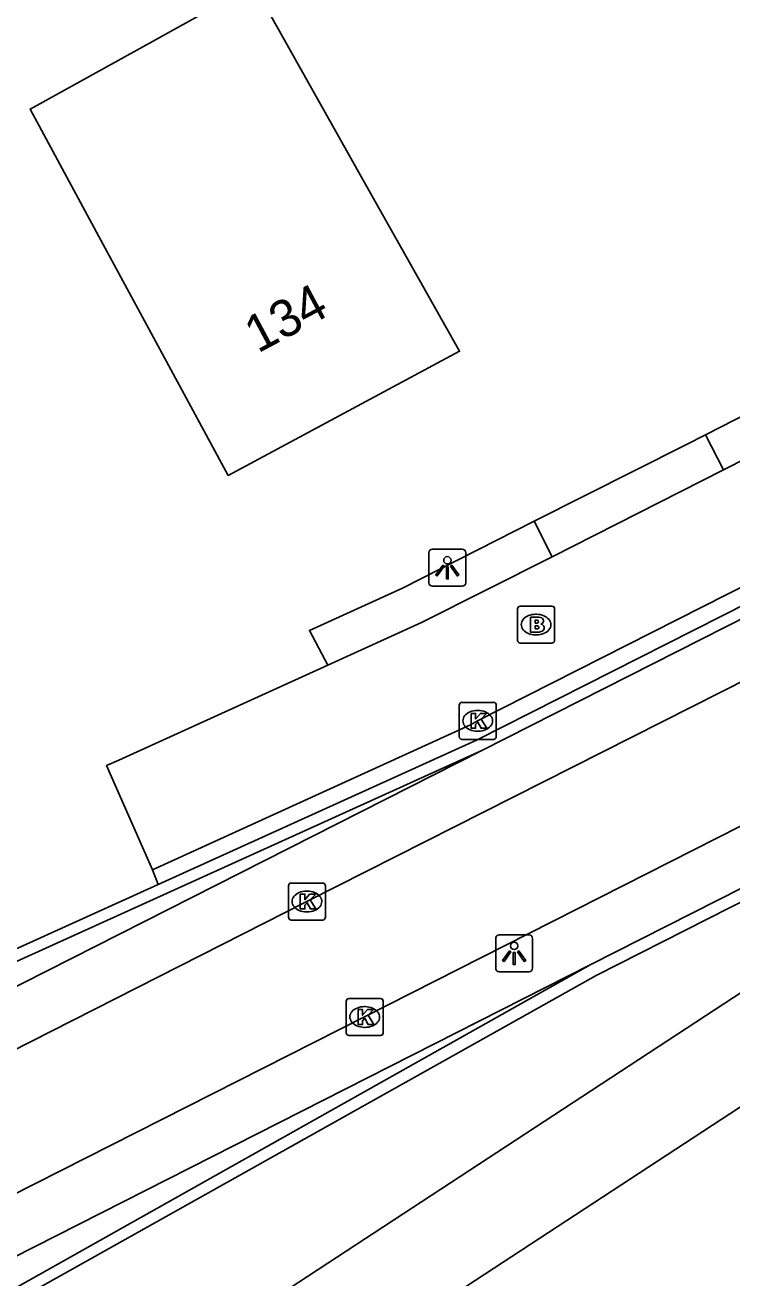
# Model space of a CAD drawing. Extents: x 157321 to 158827, y 386650 to 388532.
# Drawn here: x 157426.21 to 157445.32, y 387562.68 to 387596.54 of the extents above; entities that cross this region are included whole.
import ezdxf

# ---------------------------------------------------------------- set-up
doc = ezdxf.new("R2010")
doc.units = 0
for name, color, linetype in [('IMGEO_Berm_open', 7, 'Continuous'), ('IMGEO_Brandkraan', 7, 'Continuous'), ('IMGEO_Fietspad_gesloten', 7, 'Continuous'), ('IMGEO_Kolk', 7, 'Continuous'), ('IMGEO_Lichtpunt', 7, 'Continuous'), ('IMGEO_Muur', 7, 'Continuous'), ('IMGEO_Pand', 7, 'Continuous'), ('IMGEO_Pand_nummerreeks', 7, 'Continuous'), ('IMGEO_Rijbaan_lokaal_open', 7, 'Continuous'), ('IMGEO_Voetpad_open', 7, 'Continuous')]:
    doc.layers.add(name, color=color, linetype=linetype)

msp = doc.modelspace()

# ---------------------------------------------------------------- linework, layer by layer
at = {"layer": 'IMGEO_Berm_open'}
msp.add_lwpolyline([(157429.806, 387573.314), (157429.654, 387573.707)], dxfattribs=at)
at = {"layer": 'IMGEO_Brandkraan'}
for p, q in [((157439.521, 387579.908), (157439.521, 387580.76)), ((157439.596, 387580.834), (157440.448, 387580.834)), ((157440.522, 387580.76), (157440.522, 387579.908)), ((157440.009, 387580.614), (157440.034, 387580.614)), ((157440.032, 387580.054), (157440.007, 387580.054)), ((157440.448, 387579.834), (157439.596, 387579.834))]:
    msp.add_line(p, q, dxfattribs=at)
for points in [[(157439.521, 387579.908), (157439.521, 387580.76)], [(157439.596, 387580.834), (157440.448, 387580.834)], [(157440.522, 387580.76), (157440.522, 387579.908)], [(157439.869, 387580.534), (157439.869, 387580.134), (157440.082, 387580.134)], [(157440.1, 387580.534), (157439.869, 387580.534)], [(157440.048, 387580.453), (157439.994, 387580.453), (157439.994, 387580.377)], [(157439.994, 387580.377), (157440.047, 387580.377)], [(157440.056, 387580.301), (157439.994, 387580.301), (157439.994, 387580.22)], [(157439.994, 387580.22), (157440.056, 387580.22)], [(157440.448, 387579.834), (157439.596, 387579.834)]]:
    msp.add_lwpolyline(points, dxfattribs=at)
for centre, radius, start, end in [((157439.598, 387580.758), 0.0765, 91.552, 178.448), ((157439.598, 387580.758), 0.0765, 91.552, 178.448), ((157440.446, 387580.758), 0.0765, 1.552, 88.448), ((157440.446, 387580.758), 0.0765, 1.552, 88.448), ((157440.049, 387580.415), 0.0379, 267.8285, 90.9355), ((157440.104, 387580.389), 0.145, 59.4692, 91.5367), ((157440.129, 387580.436), 0.0922, 285.5137, 58.1501), ((157440.057, 387580.26), 0.0404, 269.8759, 90.5077), ((157440.088, 387580.385), 0.251, 268.6676, 293.5347), ((157440.134, 387580.244), 0.105, 301.3115, 78.989), ((157439.598, 387579.91), 0.0765, 181.552, 268.448), ((157439.598, 387579.91), 0.0765, 181.552, 268.448), ((157440.446, 387579.91), 0.0765, 271.552, 358.448), ((157440.446, 387579.91), 0.0765, 271.552, 358.448)]:
    msp.add_arc(centre, radius, start, end, dxfattribs=at)
for centre, major_axis, ratio, start_param, end_param in [((157440.008, 387580.334), (-0.387, 0.002), 0.722429, 4.712389, 7.853982), ((157440.033, 387580.334), (-0.39, 0.002), 0.717154, 1.570796, 4.712389)]:
    msp.add_ellipse(centre, major_axis=major_axis, ratio=ratio, start_param=start_param, end_param=end_param, dxfattribs=at)
at = {"layer": 'IMGEO_Fietspad_gesloten'}
for points in [[(157416.027, 387563.82), (157433.825, 387572.851), (157455.422, 387583.768), (157471.557, 387591.939)], [(157473.14, 387588.869), (157456.986, 387580.686), (157435.385, 387569.732), (157418.265, 387561.069)]]:
    msp.add_lwpolyline(points, dxfattribs=at)
at = {"layer": 'IMGEO_Kolk'}
for p, q in [((157437.944, 387577.308), (157437.944, 387578.16)), ((157438.019, 387578.234), (157438.871, 387578.234)), ((157438.432, 387578.014), (157438.457, 387578.014)), ((157438.945, 387578.16), (157438.945, 387577.308)), ((157438.455, 387577.454), (157438.43, 387577.454)), ((157438.871, 387577.234), (157438.019, 387577.234)), ((157433.328, 387572.426), (157433.328, 387573.278)), ((157433.403, 387573.352), (157434.255, 387573.352)), ((157434.329, 387573.278), (157434.329, 387572.426)), ((157433.816, 387573.132), (157433.841, 387573.132)), ((157434.255, 387572.352), (157433.403, 387572.352)), ((157433.839, 387572.572), (157433.814, 387572.572)), ((157434.964, 387570.231), (157435.816, 387570.231)), ((157434.889, 387569.305), (157434.889, 387570.157)), ((157435.377, 387570.011), (157435.402, 387570.011)), ((157435.89, 387570.157), (157435.89, 387569.305)), ((157435.816, 387569.231), (157434.964, 387569.231)), ((157435.4, 387569.451), (157435.375, 387569.451))]:
    msp.add_line(p, q, dxfattribs=at)
for points in [[(157437.944, 387577.308), (157437.944, 387578.16)], [(157438.019, 387578.234), (157438.871, 387578.234)], [(157438.945, 387578.16), (157438.945, 387577.308)], [(157438.265, 387577.934), (157438.388, 387577.934), (157438.388, 387577.783), (157438.518, 387577.934), (157438.682, 387577.934), (157438.536, 387577.783), (157438.689, 387577.534), (157438.537, 387577.534), (157438.452, 387577.698), (157438.388, 387577.631), (157438.388, 387577.534), (157438.265, 387577.534), (157438.265, 387577.934)], [(157438.871, 387577.234), (157438.019, 387577.234)], [(157433.328, 387572.426), (157433.328, 387573.278)], [(157433.403, 387573.352), (157434.255, 387573.352)], [(157434.329, 387573.278), (157434.329, 387572.426)], [(157433.649, 387573.052), (157433.772, 387573.052), (157433.772, 387572.901), (157433.902, 387573.052), (157434.066, 387573.052), (157433.92, 387572.901), (157434.073, 387572.652), (157433.921, 387572.652), (157433.836, 387572.816), (157433.772, 387572.749), (157433.772, 387572.652), (157433.649, 387572.652), (157433.649, 387573.052)], [(157434.255, 387572.352), (157433.403, 387572.352)], [(157434.964, 387570.231), (157435.816, 387570.231)], [(157434.889, 387569.305), (157434.889, 387570.157)], [(157435.21, 387569.931), (157435.333, 387569.931), (157435.333, 387569.78), (157435.463, 387569.931), (157435.627, 387569.931), (157435.481, 387569.78), (157435.634, 387569.531), (157435.482, 387569.531), (157435.397, 387569.695), (157435.333, 387569.628), (157435.333, 387569.531), (157435.21, 387569.531), (157435.21, 387569.931)], [(157435.89, 387570.157), (157435.89, 387569.305)], [(157435.816, 387569.231), (157434.964, 387569.231)]]:
    msp.add_lwpolyline(points, dxfattribs=at)
for centre, start, end in [((157438.021, 387578.158), 91.552, 178.448), ((157438.021, 387578.158), 91.552, 178.448), ((157438.869, 387578.158), 1.552, 88.448), ((157438.869, 387578.158), 1.552, 88.448), ((157438.021, 387577.31), 181.552, 268.448), ((157438.021, 387577.31), 181.552, 268.448), ((157438.869, 387577.31), 271.552, 358.448), ((157438.869, 387577.31), 271.552, 358.448), ((157433.405, 387573.276), 91.552, 178.448), ((157433.405, 387573.276), 91.552, 178.448), ((157434.253, 387573.276), 1.552, 88.448), ((157434.253, 387573.276), 1.552, 88.448), ((157433.405, 387572.428), 181.552, 268.448), ((157433.405, 387572.428), 181.552, 268.448), ((157434.253, 387572.428), 271.552, 358.448), ((157434.253, 387572.428), 271.552, 358.448), ((157434.966, 387570.155), 91.552, 178.448), ((157434.966, 387570.155), 91.552, 178.448), ((157435.814, 387570.155), 1.552, 88.448), ((157435.814, 387570.155), 1.552, 88.448), ((157434.966, 387569.307), 181.552, 268.448), ((157434.966, 387569.307), 181.552, 268.448), ((157435.814, 387569.307), 271.552, 358.448), ((157435.814, 387569.307), 271.552, 358.448)]:
    msp.add_arc(centre, 0.0765, start, end, dxfattribs=at)
for centre, major_axis, ratio, start_param, end_param in [((157438.431, 387577.734), (-0.387, 0.002), 0.722429, 4.712389, 7.853982), ((157438.456, 387577.734), (-0.39, 0.002), 0.717154, 1.570796, 4.712389), ((157433.815, 387572.852), (-0.387, 0.002), 0.722429, 4.712389, 7.853982), ((157433.84, 387572.852), (-0.39, 0.002), 0.717154, 1.570796, 4.712389), ((157435.376, 387569.731), (-0.387, 0.002), 0.722429, 4.712389, 7.853982), ((157435.401, 387569.731), (-0.39, 0.002), 0.717154, 1.570796, 4.712389)]:
    msp.add_ellipse(centre, major_axis=major_axis, ratio=ratio, start_param=start_param, end_param=end_param, dxfattribs=at)
at = {"layer": 'IMGEO_Lichtpunt'}
for p, q in [((157437.125, 387582.275), (157437.125, 387581.468)), ((157437.125, 387582.275), (157437.125, 387581.468)), ((157438.027, 387582.37), (157437.219, 387582.37)), ((157438.027, 387582.37), (157437.219, 387582.37)), ((157438.121, 387581.468), (157438.121, 387582.275)), ((157438.121, 387581.468), (157438.121, 387582.275)), ((157437.219, 387581.374), (157438.027, 387581.374)), ((157437.219, 387581.374), (157438.027, 387581.374)), ((157439.833, 387571.949), (157439.025, 387571.949)), ((157439.833, 387571.949), (157439.025, 387571.949)), ((157438.931, 387571.854), (157438.931, 387571.047)), ((157438.931, 387571.854), (157438.931, 387571.047)), ((157439.927, 387571.047), (157439.927, 387571.854)), ((157439.927, 387571.047), (157439.927, 387571.854)), ((157439.025, 387570.953), (157439.833, 387570.953)), ((157439.025, 387570.953), (157439.833, 387570.953))]:
    msp.add_line(p, q, dxfattribs=at)
for points in [[(157437.499, 387581.939), (157437.538, 387581.911), (157437.35, 387581.649), (157437.312, 387581.676), (157437.499, 387581.939)], [(157437.601, 387581.891), (157437.648, 387581.891), (157437.648, 387581.569), (157437.601, 387581.569), (157437.601, 387581.891)], [(157437.711, 387581.911), (157437.749, 387581.938), (157437.936, 387581.676), (157437.897, 387581.648), (157437.711, 387581.911)], [(157439.305, 387571.518), (157439.344, 387571.49), (157439.156, 387571.228), (157439.118, 387571.255), (157439.305, 387571.518)], [(157439.407, 387571.47), (157439.454, 387571.47), (157439.454, 387571.148), (157439.407, 387571.148), (157439.407, 387571.47)], [(157439.517, 387571.49), (157439.555, 387571.517), (157439.742, 387571.255), (157439.703, 387571.227), (157439.517, 387571.49)]]:
    msp.add_lwpolyline(points, dxfattribs=at)
for centre in [(157437.624, 387582.073), (157439.43, 387571.652)]:
    msp.add_circle(centre, 0.0994, dxfattribs=at)
for centre, start, end in [((157437.219, 387582.275), 90, 180), ((157437.219, 387582.275), 90, 180), ((157438.027, 387582.275), 0, 90), ((157438.027, 387582.275), 0, 90), ((157437.219, 387581.468), 180, 270), ((157437.219, 387581.468), 180, 270), ((157438.027, 387581.468), 270, 0), ((157438.027, 387581.468), 270, 360), ((157439.025, 387571.854), 90, 180), ((157439.025, 387571.854), 90, 180), ((157439.833, 387571.854), 0, 90), ((157439.833, 387571.854), 0, 90), ((157439.025, 387571.047), 180, 270), ((157439.025, 387571.047), 180, 270), ((157439.833, 387571.047), 270, 0), ((157439.833, 387571.047), 270, 360)]:
    msp.add_arc(centre, 0.0946, start, end, dxfattribs=at)
at = {"layer": 'IMGEO_Muur'}
for points in [[(157429.806, 387573.314), (157438.415, 387577.215), (157470.771, 387593.59)], [(157470.913, 387593.326), (157438.555, 387576.929)], [(157441.48, 387571.141), (157473.819, 387587.515)], [(157459.097, 387579.703), (157441.648, 387570.849), (157420.115, 387558.795)], [(157438.555, 387576.929), (157414.303, 387565.939)], [(157414.095, 387566.194), (157429.806, 387573.314)], [(157419.925, 387559.029), (157441.48, 387571.141)]]:
    msp.add_lwpolyline(points, dxfattribs=at)
at = {"layer": 'IMGEO_Pand'}
msp.add_lwpolyline([(157431.296, 387597.002), (157432.397, 387597.611), (157435.431, 387592.204), (157437.953, 387587.722), (157431.7, 387584.365), (157429.321, 387588.764), (157428.143, 387590.942), (157426.346, 387594.264), (157429.653, 387596.093), (157431.296, 387597.002)], dxfattribs=at)
at = {"layer": 'IMGEO_Rijbaan_lokaal_open'}
for points in [[(157466.982, 387595.618), (157445.088, 387584.519)], [(157468.366, 387592.876), (157467.91, 387592.639), (157452.596, 387584.902), (157438.44, 387577.734), (157438.25, 387577.629), (157429.654, 387573.707)], [(157445.088, 387584.519), (157440.46, 387582.17)], [(157440.46, 387582.17), (157436.923, 387580.393), (157434.392, 387579.243)], [(157429.654, 387573.707), (157428.415, 387576.527), (157428.741, 387576.675), (157434.392, 387579.243)], [(157434.731, 387549.184), (157431.648, 387555.145), (157429.276, 387559.732), (157458.882, 387579.113), (157459.1, 387579.229), (157459.289, 387579.324)], [(157434.202, 387559.877), (157448.47, 387569.217)]]:
    msp.add_lwpolyline(points, dxfattribs=at)
at = {"layer": 'IMGEO_Voetpad_open'}
for points in [[(157444.6, 387585.462), (157468.188, 387597.53)], [(157439.973, 387583.126), (157444.069, 387585.194), (157444.6, 387585.462)], [(157445.088, 387584.519), (157444.6, 387585.462)], [(157434.392, 387579.243), (157433.897, 387580.178), (157436.414, 387581.319), (157439.973, 387583.126)], [(157439.973, 387583.126), (157440.46, 387582.17)], [(157415.05, 387565.021), (157438.555, 387576.929)], [(157441.48, 387571.141), (157419.244, 387559.866)]]:
    msp.add_lwpolyline(points, dxfattribs=at)

# ---------------------------------------------------------------- texts
at = {"layer": 'IMGEO_Pand_nummerreeks'}
msp.add_text('134', height=1, rotation=28.2296, dxfattribs=at).set_placement((157432.501, 387587.655))

doc.saveas('drawing.dxf')
